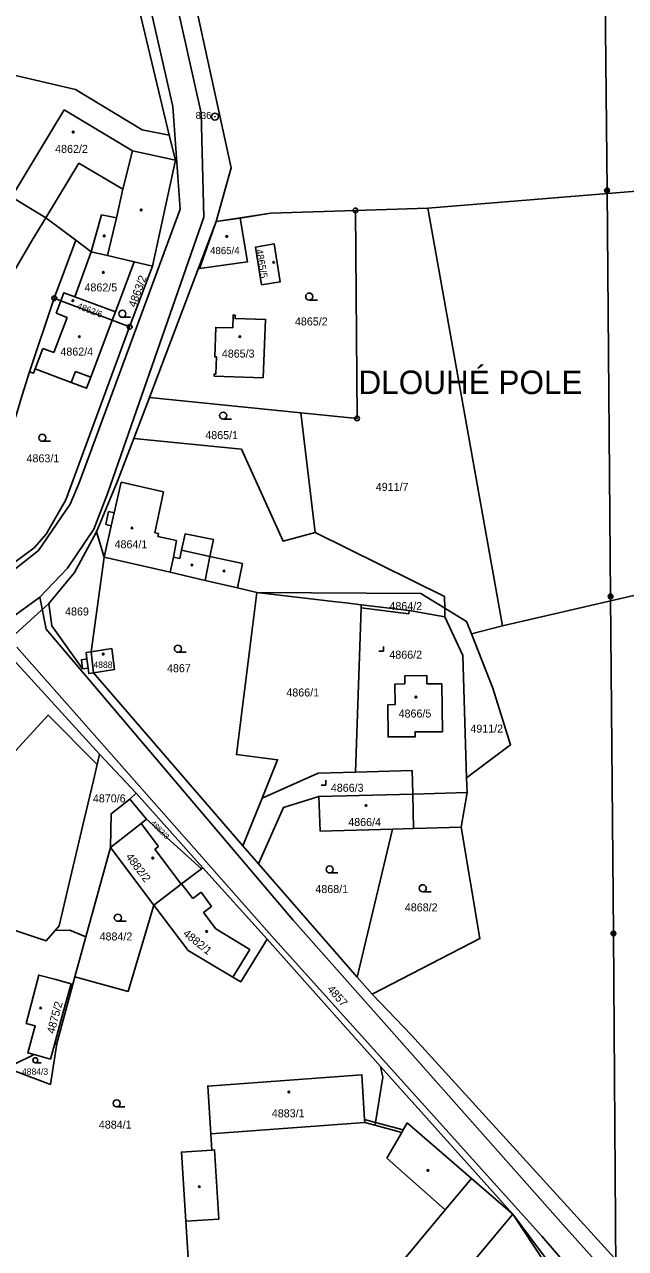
# Model space of a CAD drawing. Extents: x -733394 to -722299, y -1082822 to -1075049.
# Drawn here: x -724944.1 to -724816.4, y -1079847.8 to -1079587.7 of the extents above; entities that cross this region are included whole.
import ezdxf

# ---------------------------------------------------------------- set-up
doc = ezdxf.new("R2010")
doc.units = 0
for name, color, linetype in [('Hranice parcel', 7, 'Continuous'), ('Parcelní čísla', 7, 'Continuous'), ('Pop  PČ popisy', 7, 'Continuous'), ('Poz předměty', 7, 'Continuous'), ('Vnitřní kresba', 7, 'Continuous'), ('Značky bodu BP', 7, 'Continuous'), ('Značky budov', 7, 'Continuous'), ('Značky kultur', 7, 'Continuous')]:
    doc.layers.add(name, color=color, linetype=linetype)

msp = doc.modelspace()

# ---------------------------------------------------------------- linework, layer by layer
at = {"layer": 'Hranice parcel'}
for p, q in [((-724858.39, -1079626.72), (-724873.8, -1079627.23)), ((-724842.57, -1079715.48), (-724858.39, -1079626.72)), ((-724903.38, -1079629.61), (-724917.57, -1079666.96)), ((-724937.75, -1079645.88), (-724933.21, -1079633.55)), ((-724924.77, -1079648.8), (-724920.76, -1079638.17)), ((-724921.75, -1079651.97), (-724916.92, -1079639.06)), ((-724920.76, -1079638.17), (-724916.92, -1079639.06)), ((-724943.01, -1079661.51), (-724937.75, -1079645.88)), ((-724936.37, -1079646.41), (-724937.75, -1079645.88)), ((-724925.48, -1079650.55), (-724936.37, -1079646.41)), ((-724924.77, -1079648.8), (-724925.48, -1079650.55)), ((-724921.75, -1079651.97), (-724925.48, -1079650.55)), ((-724917.57, -1079666.96), (-724920.89, -1079675.7)), ((-724885.41, -1079670.25), (-724917.57, -1079666.96)), ((-724882.35, -1079695.66), (-724885.41, -1079670.25)), ((-724928.78, -1079695.55), (-724927.14, -1079700.87)), ((-724927.14, -1079700.87), (-724929.95, -1079721.01)), ((-724938.92, -1079710.73), (-724951.17, -1079721.83)), ((-724854.81, -1079713.54), (-724854.83, -1079711.75)), ((-724842.57, -1079715.48), (-724849.17, -1079717.18)), ((-724897.73, -1079762.23), (-724929.45, -1079725.49)), ((-724928.65, -1079744.97), (-724928.12, -1079742.73)), ((-724928.12, -1079742.73), (-724920.4, -1079751.07)), ((-724850.09, -1079750.92), (-724850.19, -1079747.78)), ((-724921.7, -1079752.32), (-724920.4, -1079751.07)), ((-724920.4, -1079751.07), (-724906.2, -1079766.88)), ((-724881.56, -1079751.78), (-724861.64, -1079751.23)), ((-724861.64, -1079751.23), (-724850.09, -1079750.92)), ((-724851.31, -1079758.26), (-724850.09, -1079750.92)), ((-724893.63, -1079752.11), (-724897.73, -1079762.23)), ((-724873.42, -1079790.13), (-724865.93, -1079758.68)), ((-724925.84, -1079762.6), (-724931.05, -1079781.6)), ((-724925.84, -1079762.6), (-724916.61, -1079774.86)), ((-724894.38, -1079766.07), (-724897.73, -1079762.23)), ((-724873.42, -1079790.13), (-724894.38, -1079766.07)), ((-724906.2, -1079766.88), (-724906.48, -1079767.09)), ((-724906.2, -1079766.88), (-724892.55, -1079782.06)), ((-724933.37, -1079790.08), (-724931.05, -1079781.6)), ((-724892.55, -1079782.06), (-724868.47, -1079809.1)), ((-724937.25, -1079804.23), (-724933.37, -1079790.08)), ((-724870.27, -1079793.75), (-724873.42, -1079790.13)), ((-724937.73, -1079804.47), (-724937.25, -1079804.23))]:
    msp.add_line(p, q, dxfattribs=at)
for points in [[(-724913.34, -1079611.26), (-724916.67, -1079597.27), (-724924.12, -1079566.03), (-724937.33, -1079506.52), (-724939.63, -1079496.39)], [(-724903.38, -1079629.61), (-724900.19, -1079618.2), (-724912.3, -1079562.55)], [(-724951.51, -1079597.25), (-724933.24, -1079601.54), (-724919.07, -1079610.09), (-724913.34, -1079611.26)], [(-724916.92, -1079639.06), (-724911.99, -1079616.55), (-724913.34, -1079611.26)], [(-724858.39, -1079626.72), (-724765.45, -1079619.15), (-724728.66, -1079616.28)], [(-724933.21, -1079633.55), (-724939.52, -1079628.81), (-724946.06, -1079624.83)], [(-724903.38, -1079629.61), (-724898.26, -1079628.9), (-724896.74, -1079638.17), (-724906.94, -1079639.58), (-724903.38, -1079629.61)], [(-724903.38, -1079629.61), (-724891.79, -1079627.82), (-724873.8, -1079627.23)], [(-724873.8, -1079627.23), (-724873.46, -1079671.41), (-724885.41, -1079670.25)], [(-724933.21, -1079633.55), (-724929.89, -1079636.04), (-724926.49, -1079636.83), (-724920.76, -1079638.17)], [(-724893.73, -1079643), (-724895.02, -1079635.03), (-724891.05, -1079634.35), (-724889.77, -1079642.37), (-724893.73, -1079643)], [(-724936.37, -1079646.41), (-724935.73, -1079644.73), (-724933.4, -1079645.61), (-724924.77, -1079648.8)], [(-724903.42, -1079661.99), (-724903.32, -1079658.33), (-724903.67, -1079658.32), (-724903.48, -1079652.07), (-724899.87, -1079652.14), (-724899.77, -1079649.47), (-724899.35, -1079649.48), (-724899.37, -1079650.19), (-724892.87, -1079650.37), (-724893.43, -1079662.76), (-724903.8, -1079662.43), (-724903.77, -1079661.98), (-724903.42, -1079661.99)], [(-724948.63, -1079703.81), (-724942.05, -1079698.89), (-724939.51, -1079695.98), (-724935.32, -1079688.7), (-724921.75, -1079651.97)], [(-724943.01, -1079661.51), (-724942.17, -1079661.83), (-724941.82, -1079660.87), (-724934.16, -1079663.79), (-724930.91, -1079665.02), (-724930.01, -1079662.67), (-724925.48, -1079650.55)], [(-724954.72, -1079699.51), (-724945.16, -1079668.36), (-724944.92, -1079667.6), (-724943.01, -1079661.51)], [(-724920.89, -1079675.7), (-724924.3, -1079684.76), (-724928.78, -1079695.55)], [(-724882.35, -1079695.66), (-724889.16, -1079697.51), (-724898.01, -1079677.92), (-724920.89, -1079675.7)], [(-724737.71, -1079688.52), (-724746.2, -1079690.7), (-724792.27, -1079703.87), (-724842.57, -1079715.48)], [(-724928.78, -1079695.55), (-724933.44, -1079704.18), (-724938.92, -1079710.73)], [(-724854.83, -1079711.75), (-724854.85, -1079709.27), (-724882.35, -1079695.66)], [(-724927.14, -1079700.87), (-724913.12, -1079704.12), (-724905.7, -1079705.85), (-724898.86, -1079707.44), (-724894.71, -1079708.4)], [(-724894.71, -1079708.4), (-724895.64, -1079715.76), (-724899.07, -1079742.86), (-724890.33, -1079743.95), (-724893.63, -1079752.11)], [(-724894.71, -1079708.4), (-724859.92, -1079708.65), (-724854.83, -1079711.75)], [(-724894.71, -1079708.4), (-724878.5, -1079710.29), (-724875.86, -1079710.61), (-724872.55, -1079711.02)], [(-724931.77, -1079724.64), (-724938.29, -1079715.49), (-724938.92, -1079710.73)], [(-724873.77, -1079746.56), (-724872.57, -1079711.68), (-724872.55, -1079711.02)], [(-724872.55, -1079711.02), (-724862.41, -1079712.26), (-724854.81, -1079713.54)], [(-724849.17, -1079717.18), (-724850.19, -1079714.57), (-724854.83, -1079711.75)], [(-724850.19, -1079747.78), (-724850.98, -1079721.77), (-724854.81, -1079713.54)], [(-724850.19, -1079747.78), (-724840.85, -1079740.8), (-724844.63, -1079728.75), (-724849.17, -1079717.18)], [(-724951.17, -1079721.83), (-724947.76, -1079721.24), (-724928.12, -1079742.73)], [(-724931.77, -1079724.64), (-724932.01, -1079722.68), (-724930.84, -1079722.53), (-724931.01, -1079721.18), (-724929.95, -1079721.01)], [(-724929.95, -1079721.01), (-724925.56, -1079720.32), (-724925, -1079724.79), (-724929.45, -1079725.49)], [(-724929.45, -1079725.49), (-724930.45, -1079725.65), (-724930.59, -1079724.5), (-724931.77, -1079724.64)], [(-724863.29, -1079727.84), (-724863.3, -1079726.08), (-724858.61, -1079726.05), (-724858.61, -1079727.82), (-724855.48, -1079727.8), (-724855.33, -1079737.98), (-724861.12, -1079737.98), (-724861.12, -1079739.09), (-724866.86, -1079739.09), (-724866.9, -1079732.24), (-724865.39, -1079732.23), (-724865.41, -1079727.85), (-724863.29, -1079727.84)], [(-724968.35, -1079766.43), (-724939.06, -1079734.45), (-724928.65, -1079744.97)], [(-724928.65, -1079744.97), (-724929.44, -1079748.36), (-724931.66, -1079757.81), (-724934.58, -1079770.17), (-724936.71, -1079779.22), (-724937.56, -1079780.2)], [(-724893.63, -1079752.11), (-724881.7, -1079746.78), (-724873.77, -1079746.56)], [(-724873.77, -1079746.56), (-724861.78, -1079746.23), (-724861.64, -1079751.23)], [(-724921.7, -1079752.32), (-724925.71, -1079755.4), (-724925.84, -1079762.6)], [(-724906.48, -1079767.09), (-724918.14, -1079756.58), (-724921.7, -1079752.32)], [(-724894.38, -1079766.07), (-724889.05, -1079754.08), (-724881.56, -1079751.78)], [(-724881.56, -1079751.78), (-724881.29, -1079759.11), (-724865.93, -1079758.68)], [(-724870.27, -1079793.75), (-724847.38, -1079781.95), (-724851.31, -1079758.26)], [(-724865.93, -1079758.68), (-724861.44, -1079758.57), (-724851.31, -1079758.26)], [(-724906.48, -1079767.09), (-724910.74, -1079770.31), (-724910.8, -1079770.35), (-724916.61, -1079774.86)], [(-724916.61, -1079774.86), (-724922.09, -1079793.18), (-724933.37, -1079790.08)], [(-724916.61, -1079774.86), (-724909.34, -1079784.5), (-724899.81, -1079790.16), (-724898.17, -1079791.13), (-724892.55, -1079782.06)], [(-724937.56, -1079780.2), (-724939.48, -1079782.41), (-724943.07, -1079781.22), (-724948.01, -1079779.58), (-724951.23, -1079787.72)], [(-724931.05, -1079781.6), (-724934.47, -1079780.16), (-724937.56, -1079780.2)], [(-724942.04, -1079806.59), (-724943.39, -1079806.22), (-724941.82, -1079800.5), (-724943.7, -1079799.96), (-724941.07, -1079789.7), (-724937.42, -1079790.65), (-724934.19, -1079791.53), (-724935.85, -1079797.6), (-724937.73, -1079804.47)], [(-724804.45, -1079921.86), (-724805.1, -1079883.05), (-724808.15, -1079867.25), (-724813.02, -1079856.14), (-724861.91, -1079802.49), (-724870.27, -1079793.75)], [(-724937.25, -1079804.23), (-724938.57, -1079812.93), (-724946.63, -1079809.92)], [(-724942.04, -1079806.59), (-724938.57, -1079807.54), (-724937.73, -1079804.47)], [(-724946.63, -1079809.92), (-724946.08, -1079808.58), (-724942.04, -1079806.59)], [(-724868.47, -1079809.1), (-724868.01, -1079811.39), (-724869.55, -1079820.98), (-724869.65, -1079821.6), (-724871.82, -1079821.01), (-724871.86, -1079820.36), (-724872.41, -1079810.88), (-724905.18, -1079813.28), (-724904.52, -1079823.41), (-724904.29, -1079826.87), (-724910.77, -1079827.31), (-724909.82, -1079841.98), (-724909.03, -1079854.17), (-724908.99, -1079854.77)], [(-724868.47, -1079809.1), (-724840.4, -1079840.5), (-724833.08, -1079850.28)]]:
    msp.add_lwpolyline(points, dxfattribs=at)
at = {"layer": 'Poz předměty'}
for p, q in [((-724820.98, -1079552.85), (-724820.37, -1079622.96)), ((-724820.37, -1079622.96), (-724819.62, -1079709.22)), ((-724819.62, -1079709.22), (-724819, -1079780.87)), ((-724819, -1079780.87), (-724818.47, -1079852.26))]:
    msp.add_line(p, q, dxfattribs=at)
for centre, radius in [((-724820.37, -1079622.96), 0.5), ((-724820.37, -1079622.96), 0.4), ((-724820.37, -1079622.96), 0.3), ((-724820.37, -1079622.96), 0.2), ((-724820.37, -1079622.96), 0.1), ((-724819.62, -1079709.22), 0.5), ((-724819.62, -1079709.22), 0.4), ((-724819.62, -1079709.22), 0.3), ((-724819.62, -1079709.22), 0.2), ((-724819.62, -1079709.22), 0.1), ((-724819, -1079780.87), 0.5), ((-724819, -1079780.87), 0.4), ((-724819, -1079780.87), 0.3), ((-724819, -1079780.87), 0.2), ((-724819, -1079780.87), 0.1)]:
    msp.add_circle(centre, radius, dxfattribs=at)
at = {"layer": 'Vnitřní kresba'}
for p, q in [((-724932.17, -1079519.33), (-724912.58, -1079605.14)), ((-724906.56, -1079606.59), (-724926.25, -1079517.75)), ((-724912.58, -1079605.14), (-724911.03, -1079626.95)), ((-724935.64, -1079605.84), (-724946.83, -1079624.41)), ((-724921.13, -1079614.55), (-724935.64, -1079605.84)), ((-724906.56, -1079606.59), (-724905.97, -1079628.69)), ((-724921.13, -1079614.55), (-724923.23, -1079622.71)), ((-724911.99, -1079616.55), (-724921.13, -1079614.55)), ((-724932.51, -1079617.16), (-724939.52, -1079628.81)), ((-724932.51, -1079617.16), (-724923.23, -1079622.71)), ((-724923.23, -1079622.71), (-724924.56, -1079628.82)), ((-724939.52, -1079628.81), (-724942.49, -1079633.55)), ((-724911.03, -1079626.95), (-724932.5, -1079685.12)), ((-724927.76, -1079628.13), (-724929.89, -1079636.04)), ((-724924.56, -1079628.82), (-724927.76, -1079628.13)), ((-724924.56, -1079628.82), (-724926.49, -1079636.83)), ((-724905.97, -1079628.69), (-724926.36, -1079687.23)), ((-724898.26, -1079628.9), (-724891.79, -1079627.82)), ((-724942.49, -1079633.55), (-724952.68, -1079651.02)), ((-724929.89, -1079636.04), (-724933.4, -1079645.61)), ((-724937.38, -1079649.08), (-724936.37, -1079646.41)), ((-724935.04, -1079649.96), (-724937.38, -1079649.08)), ((-724937.86, -1079657.41), (-724935.04, -1079649.96)), ((-724941.82, -1079660.87), (-724940.17, -1079656.54)), ((-724940.17, -1079656.54), (-724937.86, -1079657.41)), ((-724934.16, -1079663.79), (-724933.27, -1079661.43)), ((-724933.27, -1079661.43), (-724930.01, -1079662.67)), ((-724932.5, -1079685.12), (-724934.41, -1079689.66)), ((-724925.04, -1079691.48), (-724923.58, -1079684.94)), ((-724923.58, -1079684.94), (-724914.59, -1079687.02)), ((-724929.33, -1079694.97), (-724926.36, -1079687.23)), ((-724916.37, -1079695.73), (-724914.59, -1079687.02)), ((-724934.41, -1079689.66), (-724941.14, -1079699.45)), ((-724926.21, -1079691.22), (-724926.83, -1079693.99)), ((-724925.04, -1079691.48), (-724926.21, -1079691.22)), ((-724926.83, -1079693.99), (-724925.66, -1079694.25)), ((-724925.66, -1079694.25), (-724925.04, -1079691.48)), ((-724934.96, -1079703.24), (-724929.33, -1079694.97)), ((-724927.14, -1079700.87), (-724925.66, -1079694.25)), ((-724916.37, -1079695.73), (-724915.64, -1079695.88)), ((-724915.64, -1079695.88), (-724915.76, -1079696.49)), ((-724915.76, -1079696.49), (-724911.77, -1079697.34)), ((-724909.98, -1079695.91), (-724910.71, -1079699.43)), ((-724909.98, -1079695.91), (-724903.93, -1079697.16)), ((-724911.77, -1079697.34), (-724912.47, -1079700.87)), ((-724904.74, -1079700.74), (-724903.93, -1079697.16)), ((-724947.56, -1079704.57), (-724941.14, -1079699.45)), ((-724912.47, -1079700.87), (-724913.12, -1079704.12)), ((-724911.07, -1079701.16), (-724912.47, -1079700.87)), ((-724910.71, -1079699.43), (-724911.07, -1079701.16)), ((-724910.71, -1079699.43), (-724904.74, -1079700.74)), ((-724904.74, -1079700.74), (-724905.7, -1079705.85)), ((-724897.77, -1079702.26), (-724904.74, -1079700.74)), ((-724940.8, -1079709.39), (-724934.96, -1079703.24)), ((-724898.86, -1079707.44), (-724897.77, -1079702.26)), ((-724954.51, -1079719.34), (-724940.8, -1079709.39)), ((-724940.8, -1079709.39), (-724939.48, -1079716.21)), ((-724872.57, -1079711.68), (-724862.49, -1079712.92)), ((-724862.49, -1079712.92), (-724862.41, -1079712.26)), ((-724887.07, -1079777.94), (-724939.48, -1079716.21)), ((-724945.74, -1079720.02), (-724891.63, -1079781.36)), ((-724930.84, -1079722.53), (-724930.59, -1079724.5)), ((-724929.95, -1079721.01), (-724929.45, -1079725.49)), ((-724861.64, -1079751.23), (-724861.44, -1079758.57)), ((-724919.28, -1079757.47), (-724925.84, -1079762.6)), ((-724919.28, -1079757.47), (-724918.14, -1079756.58)), ((-724915.65, -1079762.35), (-724919.28, -1079757.47)), ((-724916.38, -1079762.96), (-724915.65, -1079762.35)), ((-724910.8, -1079770.35), (-724916.38, -1079762.96)), ((-724908.32, -1079773.45), (-724910.74, -1079770.31)), ((-724906.57, -1079772.1), (-724908.32, -1079773.45)), ((-724904.36, -1079775.09), (-724906.57, -1079772.1)), ((-724906.1, -1079776.42), (-724904.36, -1079775.09)), ((-724903.44, -1079779.9), (-724906.1, -1079776.42)), ((-724830.22, -1079842.14), (-724887.07, -1079777.94)), ((-724896.26, -1079784.26), (-724903.44, -1079779.9)), ((-724891.63, -1079781.36), (-724834.22, -1079845.14)), ((-724899.81, -1079790.16), (-724896.26, -1079784.26)), ((-724904.52, -1079823.41), (-724871.82, -1079821.01)), ((-724869.55, -1079820.98), (-724871.86, -1079820.36)), ((-724863.63, -1079822.57), (-724869.55, -1079820.98)), ((-724863.63, -1079822.57), (-724862.8, -1079821.12)), ((-724862.8, -1079821.12), (-724849.14, -1079832.94)), ((-724863.96, -1079823.13), (-724869.65, -1079821.6)), ((-724867.1, -1079828.58), (-724863.96, -1079823.13)), ((-724863.96, -1079823.13), (-724863.63, -1079822.57)), ((-724904.29, -1079826.87), (-724903.72, -1079826.83)), ((-724902.82, -1079841.53), (-724903.72, -1079826.83)), ((-724854.73, -1079839.6), (-724867.1, -1079828.58)), ((-724854.73, -1079839.6), (-724849.14, -1079832.94)), ((-724849.14, -1079832.94), (-724840.4, -1079840.5)), ((-724873.21, -1079861.77), (-724854.73, -1079839.6)), ((-724909.82, -1079841.98), (-724902.82, -1079841.53)), ((-724840.4, -1079840.5), (-724864.49, -1079869.33)), ((-724840.4, -1079840.5), (-724833.62, -1079850.67)), ((-724830.22, -1079842.14), (-724815.78, -1079858.21)), ((-724834.22, -1079845.14), (-724820.17, -1079861.51))]:
    msp.add_line(p, q, dxfattribs=at)
at = {"layer": 'Značky bodu BP'}
for centre, radius in [((-724903.64, -1079607.29), 0.75), ((-724903.64, -1079607.29), 0.03), ((-724873.8, -1079627.23), 0.5), ((-724873.8, -1079627.23), 0.0303), ((-724937.75, -1079645.88), 0.5), ((-724937.75, -1079645.88), 0.0303), ((-724921.75, -1079651.97), 0.5), ((-724921.75, -1079651.97), 0.0303), ((-724873.46, -1079671.41), 0.5), ((-724873.46, -1079671.41), 0.0303)]:
    msp.add_circle(centre, radius, dxfattribs=at)
at = {"layer": 'Značky budov'}
for centre in [(-724933.74, -1079610.58), (-724919.29, -1079627.15), (-724927.16, -1079632.64), (-724901.12, -1079632.76), (-724891.17, -1079638.25), (-724927.33, -1079640.4), (-724933.81, -1079646.41), (-724932.45, -1079654.05), (-724898.34, -1079654.04), (-724921.26, -1079694.69), (-724908.5, -1079702.57), (-724901.73, -1079703.83), (-724927.37, -1079721.5), (-724860.97, -1079730.64), (-724871.55, -1079753.66), (-724916.83, -1079764.84), (-724905.38, -1079780.43), (-724940.64, -1079796.68), (-724887.94, -1079814.53), (-724858.42, -1079831.2), (-724906.96, -1079834.64)]:
    msp.add_circle(centre, 0.175, dxfattribs=at)
at = {"layer": 'Značky kultur'}
for p, q in [((-724883.61, -1079646.27), (-724881.86, -1079646.27)), ((-724923.29, -1079649.93), (-724921.54, -1079649.93)), ((-724901.89, -1079671.57), (-724900.14, -1079671.57)), ((-724940.31, -1079676.28), (-724938.56, -1079676.28)), ((-724867.86, -1079720.85), (-724867.86, -1079719.85)), ((-724911.5, -1079721.11), (-724909.75, -1079721.11)), ((-724868.86, -1079720.85), (-724867.86, -1079720.85)), ((-724880.08, -1079749.31), (-724880.08, -1079748.31)), ((-724881.08, -1079749.31), (-724880.08, -1079749.31)), ((-724879.28, -1079768), (-724877.53, -1079768)), ((-724859.5, -1079771.99), (-724857.75, -1079771.99)), ((-724924.26, -1079778.27), (-724922.51, -1079778.27)), ((-724941.79, -1079808.32), (-724940.56, -1079808.32)), ((-724924.51, -1079817.7), (-724922.76, -1079817.7))]:
    msp.add_line(p, q, dxfattribs=at)
for centre, radius in [((-724883.61, -1079645.52), 0.75), ((-724923.29, -1079649.18), 0.75), ((-724901.89, -1079670.82), 0.75), ((-724940.31, -1079675.53), 0.75), ((-724911.5, -1079720.36), 0.75), ((-724879.28, -1079767.25), 0.75), ((-724859.5, -1079771.24), 0.75), ((-724924.26, -1079777.52), 0.75), ((-724941.79, -1079807.79), 0.525), ((-724924.51, -1079816.95), 0.75)]:
    msp.add_circle(centre, radius, dxfattribs=at)

# ---------------------------------------------------------------- texts
at = {"layer": 'Parcelní čísla'}
for s, height, p in [('4862/2', 1.7, (-724937.58, -1079615)), ('4865/4', 1.53, (-724904.67, -1079636.51)), ('4862/5', 1.7, (-724931.35, -1079644.43)), ('4865/2', 1.7, (-724886.65, -1079651.67)), ('4862/4', 1.7, (-724936.46, -1079658.07)), ('4865/3', 1.7, (-724902.18, -1079658.49)), ('4865/1', 1.7, (-724905.69, -1079675.82)), ('4863/1', 1.7, (-724943.65, -1079680.75)), ('4911/7', 1.7, (-724869.48, -1079686.81)), ('4864/1', 1.7, (-724924.95, -1079699.01)), ('4869', 1.7, (-724935.47, -1079713.29)), ('4864/2', 1.7, (-724866.58, -1079712.14)), ('4866/2', 1.7, (-724866.6, -1079722.47)), ('4888', 1.36, (-724929.44, -1079724.43)), ('4867', 1.7, (-724913.82, -1079725.34)), ('4866/1', 1.7, (-724888.47, -1079730.5)), ('4866/5', 1.7, (-724864.63, -1079734.97)), ('4911/2', 1.7, (-724849.39, -1079738.17)), ('4870/6', 1.7, (-724929.56, -1079753)), ('4866/3', 1.7, (-724879.03, -1079750.75)), ('4866/4', 1.7, (-724875.32, -1079758.03)), ('4868/1', 1.7, (-724882.31, -1079772.26)), ('4868/2', 1.7, (-724863.31, -1079776.16)), ('4884/2', 1.7, (-724928.14, -1079782.34)), ('4884/3', 1.36, (-724944.62, -1079810.88)), ('4883/1', 1.7, (-724891.56, -1079819.91)), ('4884/1', 1.7, (-724928.29, -1079822.32))]:
    msp.add_text(s, height=height, dxfattribs=at).set_placement(p)
for s, height, rotation, p in [('4865/5', 1.53, 280, (-724895, -1079635.57)), ('4863/2', 1.7, 70, (-724920.49, -1079647.96)), ('4862/6', 1.36, 339, (-724933.05, -1079648.05)), ('4882/3', 1.139, 315, (-724917.4, -1079757.53)), ('4882/2', 1.7, 307, (-724922.68, -1079764.58)), ('4882/1', 1.7, 321, (-724910.56, -1079781.13)), ('4857', 1.7, 311, (-724879.91, -1079792.77)), ('4875/2', 1.7, 75, (-724937.76, -1079802.27))]:
    msp.add_text(s, height=height, rotation=rotation, dxfattribs=at).set_placement(p)
at = {"layer": 'Pop  PČ popisy'}
msp.add_text('DLOUHÉ POLE', height=5, dxfattribs=at).set_placement((-724873.15, -1079666.25))
at = {"layer": 'Značky bodu BP'}
msp.add_text('836', height=1.5, dxfattribs=at).set_placement((-724907.74, -1079607.79))

doc.saveas('drawing.dxf')
